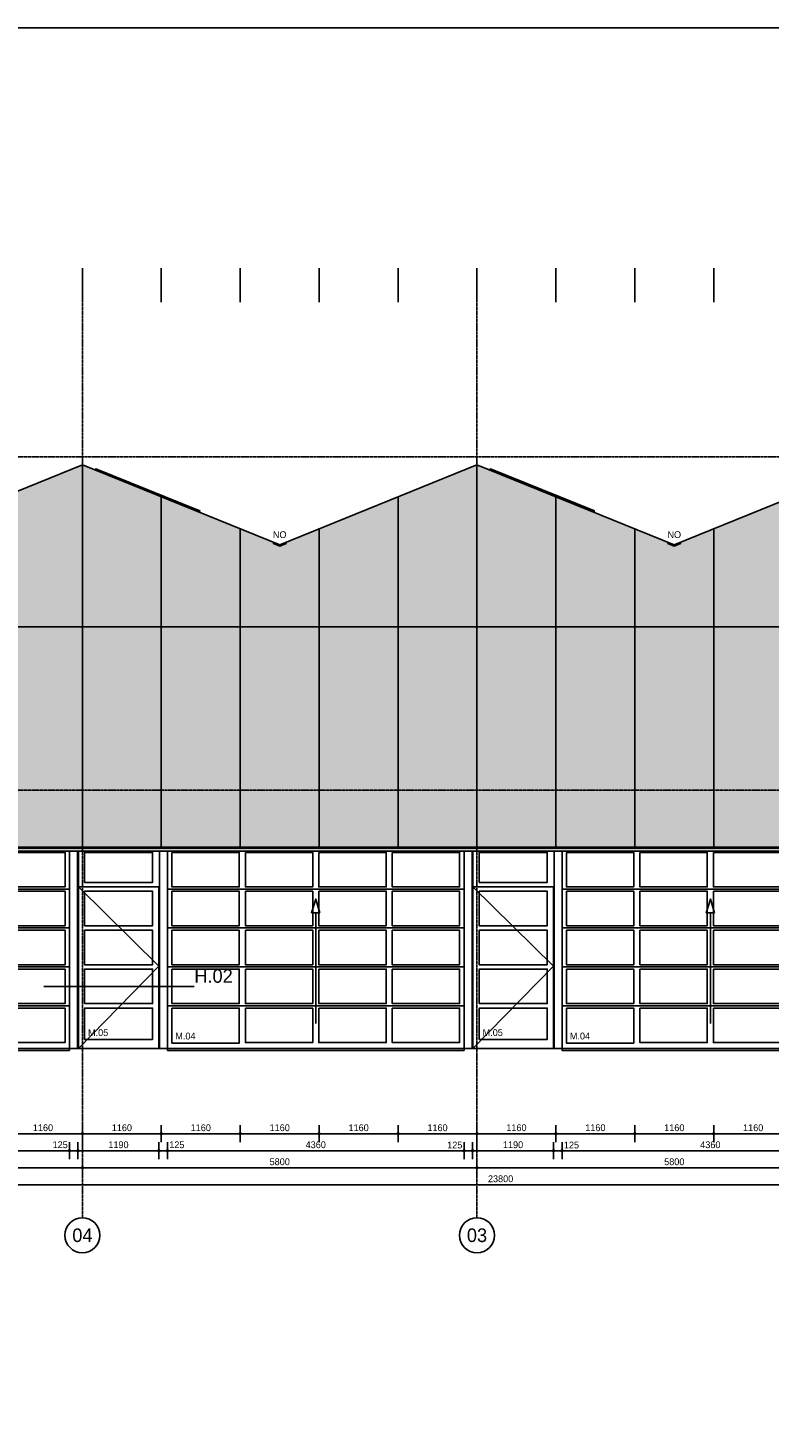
# Model space of a CAD drawing. Header units: millimetres. Extents: x -297000 to 504135, y -166520 to 252050.
# Tile 258 of 416: x 76775 to 87667, y -63225 to -42650. Entities that reach past the tile are written whole.
import ezdxf
from ezdxf.enums import TextEntityAlignment as Align
from ezdxf.xclip import XClip

# ---------------------------------------------------------------- set-up
doc = ezdxf.new("R2010")
doc.units = ezdxf.units.MM
doc.header["$MEASUREMENT"] = 0
doc.header["$XCLIPFRAME"] = 0
doc.linetypes.add('ACAD_ISO10W100', pattern=[18, 12, -3, 0, -3])
doc.linetypes.add('CENTER', pattern=[50.8, 31.75, -6.35, 6.35, -6.35])
doc.layers.get('Defpoints').update_dxf_attribs({"color": 6})
doc.layers.add('000_FRAME_N', color=30, linetype='Continuous', plot=False)
for name, color, linetype in [('010_D0050_D', 1, 'Continuous'), ('010_T0100_T', 4, 'Continuous'), ('040_AXPRI_B', 9, 'CENTER'), ('068_HATCH_H', 8, 'Continuous'), ('080_SYMB_DETAIL', 4, 'Continuous'), ('210_WALEX_E', 2, 'Continuous'), ('310_WINDO_E', 1, 'Continuous'), ('320_DOORS_E', 8, 'Continuous'), ('410_WAFEX_G', 1, 'Continuous'), ('470_ROOF_G', 4, 'Continuous')]:
    doc.layers.add(name, color=color, linetype=linetype)
doc.styles.add('VMX 1 SMALL 100', font='unvr55w.TTF', dxfattribs={"height": 100})
doc.styles.add('VMX 2 MEDIUM 0', font='unvr55w.TTF', dxfattribs={"height": 2})
doc.styles.add('VMX 2 MEDIUM 100', font='unvr55w.TTF', dxfattribs={"height": 200})
doc.styles.add('VMX 2 MEDIUM 50', font='unvr55w.TTF', dxfattribs={"height": 100})
doc.styles.add('VMX 3 BIG 1', font='unvr55w.TTF', dxfattribs={"height": 4})
doc.styles.add('VMX 3 BIG 200', font='unvr55w.TTF', dxfattribs={"height": 800})
doc.dimstyles.new('VMX 50', dxfattribs={"dimscale": 50, "dimtxt": 1, "dimasz": 1, "dimexe": 2, "dimexo": 2, "dimgap": 0.7, "dimtad": 1, "dimdec": 0, "dimdsep": 46, "dimtxsty": 'VMX 2 MEDIUM 50', "dimblk1": 'VMX-DIM-ARROW', "dimblk2": 'VMX-DIM-ARROW', "dimsah": 1, "dimcen": 1, "dimdle": 2, "dimse1": 1, "dimse2": 1, "dimclrd": 256, "dimclre": 256, "dimclrt": 256, "dimadec": 0, "dimazin": 0, "dimtm": 1e-09, "dimtfac": 1, "dimtdec": 0, "dimtmove": 2, "dimatfit": 2, "dimldrblk": 'VMX-DIM-ARROW', "dimfxl": 0, "dimtolj": 2, "dimlwd": -1, "dimarcsym": 0})

# ---------------------------------------------------------------- blocks, each defined once
blk = doc.blocks.new('VMX-DIM-ARROW')
h = blk.add_hatch(color=256)
edge = h.paths.add_edge_path()
edge.add_arc((0, 0), 0.5, 0, 360)
for p, q in [((-2.5, 0), (2.5, 0)), ((0, 2.5), (0, -2.5))]:
    blk.add_line(p, q)
blk = doc.blocks.new('*D636')
at = {"layer": '010_D0050_D'}
blk.add_line((88935, -59150), (84675, -59150), dxfattribs=at)
at = {"layer": 'Defpoints', "color": 0}
for p in [(84625, -56662), (88985, -56662), (84625, -59150)]:
    blk.add_point(p, dxfattribs=at)
at = {"layer": '010_D0050_D', "xscale": 50, "yscale": 50, "zscale": 50, "rotation": 180}
blk.add_blockref('VMX-DIM-ARROW', (84625, -59150), dxfattribs=at)
at = {"layer": '010_D0050_D', "xscale": 50, "yscale": 50, "zscale": 50}
blk.add_blockref('VMX-DIM-ARROW', (88985, -59150), dxfattribs=at)
at = {"layer": '010_D0050_D', "insert": (86805, -59063), "char_height": 100, "attachment_point": 5, "style": 'VMX 2 MEDIUM 50'}
blk.add_mtext('\\A2;4360', dxfattribs=at)
blk = doc.blocks.new('*D637')
at = {"layer": '010_D0050_D'}
for p, q in [((84450, -59150), (84400, -59150)), ((84625, -59150), (84500, -59150)), ((84675, -59150), (84725, -59150))]:
    blk.add_line(p, q, dxfattribs=at)
at = {"layer": 'Defpoints', "color": 0}
for p in [(84500, -56700), (84625, -56662), (84500, -59150)]:
    blk.add_point(p, dxfattribs=at)
at = {"layer": '010_D0050_D', "xscale": 50, "yscale": 50, "zscale": 50}
blk.add_blockref('VMX-DIM-ARROW', (84500, -59150), dxfattribs=at)
at = {"layer": '010_D0050_D', "xscale": 50, "yscale": 50, "zscale": 50, "rotation": 180}
blk.add_blockref('VMX-DIM-ARROW', (84625, -59150), dxfattribs=at)
at = {"layer": '010_D0050_D', "insert": (84763, -59067), "char_height": 100, "attachment_point": 5, "style": 'VMX 2 MEDIUM 50'}
blk.add_mtext('\\A2;125', dxfattribs=at)
blk = doc.blocks.new('*D638')
at = {"layer": '010_D0050_D'}
for p, q in [((83135, -59150), (83085, -59150)), ((83310, -59150), (83185, -59150)), ((83360, -59150), (83410, -59150))]:
    blk.add_line(p, q, dxfattribs=at)
at = {"layer": 'Defpoints', "color": 0}
for p in [(83185, -56662), (83310, -56700), (83185, -59150)]:
    blk.add_point(p, dxfattribs=at)
at = {"layer": '010_D0050_D', "xscale": 50, "yscale": 50, "zscale": 50}
blk.add_blockref('VMX-DIM-ARROW', (83185, -59150), dxfattribs=at)
at = {"layer": '010_D0050_D', "xscale": 50, "yscale": 50, "zscale": 50, "rotation": 180}
blk.add_blockref('VMX-DIM-ARROW', (83310, -59150), dxfattribs=at)
at = {"layer": '010_D0050_D', "insert": (83048, -59067), "char_height": 100, "attachment_point": 5, "style": 'VMX 2 MEDIUM 50'}
blk.add_mtext('\\A2;125', dxfattribs=at)
blk = doc.blocks.new('*D639')
at = {"layer": '010_D0050_D'}
blk.add_line((83135, -59150), (78875, -59150), dxfattribs=at)
at = {"layer": 'Defpoints', "color": 0}
for p in [(78825, -56700), (83185, -56662), (78825, -59150)]:
    blk.add_point(p, dxfattribs=at)
at = {"layer": '010_D0050_D', "xscale": 50, "yscale": 50, "zscale": 50, "rotation": 180}
blk.add_blockref('VMX-DIM-ARROW', (78825, -59150), dxfattribs=at)
at = {"layer": '010_D0050_D', "xscale": 50, "yscale": 50, "zscale": 50}
blk.add_blockref('VMX-DIM-ARROW', (83185, -59150), dxfattribs=at)
at = {"layer": '010_D0050_D', "insert": (81005, -59063), "char_height": 100, "attachment_point": 5, "style": 'VMX 2 MEDIUM 50'}
blk.add_mtext('\\A2;4360', dxfattribs=at)
blk = doc.blocks.new('*D640')
at = {"layer": '010_D0050_D'}
for p, q in [((78650, -59150), (78600, -59150)), ((78825, -59150), (78700, -59150)), ((78875, -59150), (78925, -59150))]:
    blk.add_line(p, q, dxfattribs=at)
at = {"layer": 'Defpoints', "color": 0}
for p in [(78700, -56700), (78825, -56700), (78700, -59150)]:
    blk.add_point(p, dxfattribs=at)
at = {"layer": '010_D0050_D', "xscale": 50, "yscale": 50, "zscale": 50}
blk.add_blockref('VMX-DIM-ARROW', (78700, -59150), dxfattribs=at)
at = {"layer": '010_D0050_D', "xscale": 50, "yscale": 50, "zscale": 50, "rotation": 180}
blk.add_blockref('VMX-DIM-ARROW', (78825, -59150), dxfattribs=at)
at = {"layer": '010_D0050_D', "insert": (78963, -59063), "char_height": 100, "attachment_point": 5, "style": 'VMX 2 MEDIUM 50'}
blk.add_mtext('\\A2;125', dxfattribs=at)
blk = doc.blocks.new('*D641')
at = {"layer": '010_D0050_D'}
blk.add_line((78650, -59150), (77560, -59150), dxfattribs=at)
at = {"layer": 'Defpoints', "color": 0}
for p in [(77510, -56700), (78700, -56700), (77510, -59150)]:
    blk.add_point(p, dxfattribs=at)
at = {"layer": '010_D0050_D', "xscale": 50, "yscale": 50, "zscale": 50, "rotation": 180}
blk.add_blockref('VMX-DIM-ARROW', (77510, -59150), dxfattribs=at)
at = {"layer": '010_D0050_D', "xscale": 50, "yscale": 50, "zscale": 50}
blk.add_blockref('VMX-DIM-ARROW', (78700, -59150), dxfattribs=at)
at = {"layer": '010_D0050_D', "insert": (78105, -59063), "char_height": 100, "attachment_point": 5, "style": 'VMX 2 MEDIUM 50'}
blk.add_mtext('\\A2;1190', dxfattribs=at)
blk = doc.blocks.new('*D642')
at = {"layer": '010_D0050_D'}
for p, q in [((77335, -59150), (77285, -59150)), ((77510, -59150), (77385, -59150)), ((77560, -59150), (77610, -59150))]:
    blk.add_line(p, q, dxfattribs=at)
at = {"layer": 'Defpoints', "color": 0}
for p in [(77385, -56662), (77510, -56700), (77385, -59150)]:
    blk.add_point(p, dxfattribs=at)
at = {"layer": '010_D0050_D', "xscale": 50, "yscale": 50, "zscale": 50}
blk.add_blockref('VMX-DIM-ARROW', (77385, -59150), dxfattribs=at)
at = {"layer": '010_D0050_D', "xscale": 50, "yscale": 50, "zscale": 50, "rotation": 180}
blk.add_blockref('VMX-DIM-ARROW', (77510, -59150), dxfattribs=at)
at = {"layer": '010_D0050_D', "insert": (77248, -59063), "char_height": 100, "attachment_point": 5, "style": 'VMX 2 MEDIUM 50'}
blk.add_mtext('\\A2;125', dxfattribs=at)
blk = doc.blocks.new('*D643')
at = {"layer": '010_D0050_D'}
blk.add_line((77335, -59150), (73075, -59150), dxfattribs=at)
at = {"layer": 'Defpoints', "color": 0}
for p in [(73025, -56662), (77385, -56662), (73025, -59150)]:
    blk.add_point(p, dxfattribs=at)
at = {"layer": '010_D0050_D', "xscale": 50, "yscale": 50, "zscale": 50, "rotation": 180}
blk.add_blockref('VMX-DIM-ARROW', (73025, -59150), dxfattribs=at)
at = {"layer": '010_D0050_D', "xscale": 50, "yscale": 50, "zscale": 50}
blk.add_blockref('VMX-DIM-ARROW', (77385, -59150), dxfattribs=at)
at = {"layer": '010_D0050_D', "insert": (75205, -59063), "char_height": 100, "attachment_point": 5, "style": 'VMX 2 MEDIUM 50'}
blk.add_mtext('\\A2;4360', dxfattribs=at)
blk = doc.blocks.new('*D648')
at = {"layer": '010_D0050_D'}
blk.add_line((84450, -59150), (83360, -59150), dxfattribs=at)
at = {"layer": 'Defpoints', "color": 0}
for p in [(83310, -56700), (84500, -56700), (83310, -59150)]:
    blk.add_point(p, dxfattribs=at)
at = {"layer": '010_D0050_D', "xscale": 50, "yscale": 50, "zscale": 50, "rotation": 180}
blk.add_blockref('VMX-DIM-ARROW', (83310, -59150), dxfattribs=at)
at = {"layer": '010_D0050_D', "xscale": 50, "yscale": 50, "zscale": 50}
blk.add_blockref('VMX-DIM-ARROW', (84500, -59150), dxfattribs=at)
at = {"layer": '010_D0050_D', "insert": (83905, -59063), "char_height": 100, "attachment_point": 5, "style": 'VMX 2 MEDIUM 50'}
blk.add_mtext('\\A2;1190', dxfattribs=at)
blk = doc.blocks.new('*D655')
at = {"layer": '010_D0050_D'}
blk.add_line((87965, -58900), (86905, -58900), dxfattribs=at)
at = {"layer": 'Defpoints', "color": 0}
for p in [(86855, -56950), (88015, -56950), (86855, -58900)]:
    blk.add_point(p, dxfattribs=at)
at = {"layer": '010_D0050_D', "xscale": 50, "yscale": 50, "zscale": 50, "rotation": 180}
blk.add_blockref('VMX-DIM-ARROW', (86855, -58900), dxfattribs=at)
at = {"layer": '010_D0050_D', "xscale": 50, "yscale": 50, "zscale": 50}
blk.add_blockref('VMX-DIM-ARROW', (88015, -58900), dxfattribs=at)
at = {"layer": '010_D0050_D', "insert": (87435, -58813), "char_height": 100, "attachment_point": 5, "style": 'VMX 2 MEDIUM 50'}
blk.add_mtext('\\A2;1160', dxfattribs=at)
blk = doc.blocks.new('*D656')
at = {"layer": '010_D0050_D'}
blk.add_line((86805, -58900), (85745, -58900), dxfattribs=at)
at = {"layer": 'Defpoints', "color": 0}
for p in [(85695, -56950), (86855, -56950), (85695, -58900)]:
    blk.add_point(p, dxfattribs=at)
at = {"layer": '010_D0050_D', "xscale": 50, "yscale": 50, "zscale": 50, "rotation": 180}
blk.add_blockref('VMX-DIM-ARROW', (85695, -58900), dxfattribs=at)
at = {"layer": '010_D0050_D', "xscale": 50, "yscale": 50, "zscale": 50}
blk.add_blockref('VMX-DIM-ARROW', (86855, -58900), dxfattribs=at)
at = {"layer": '010_D0050_D', "insert": (86275, -58813), "char_height": 100, "attachment_point": 5, "style": 'VMX 2 MEDIUM 50'}
blk.add_mtext('\\A2;1160', dxfattribs=at)
blk = doc.blocks.new('*D657')
at = {"layer": '010_D0050_D'}
blk.add_line((85645, -58900), (84585, -58900), dxfattribs=at)
at = {"layer": 'Defpoints', "color": 0}
for p in [(84535, -56950), (85695, -56950), (84535, -58900)]:
    blk.add_point(p, dxfattribs=at)
at = {"layer": '010_D0050_D', "xscale": 50, "yscale": 50, "zscale": 50, "rotation": 180}
blk.add_blockref('VMX-DIM-ARROW', (84535, -58900), dxfattribs=at)
at = {"layer": '010_D0050_D', "xscale": 50, "yscale": 50, "zscale": 50}
blk.add_blockref('VMX-DIM-ARROW', (85695, -58900), dxfattribs=at)
at = {"layer": '010_D0050_D', "insert": (85115, -58813), "char_height": 100, "attachment_point": 5, "style": 'VMX 2 MEDIUM 50'}
blk.add_mtext('\\A2;1160', dxfattribs=at)
blk = doc.blocks.new('*D658')
at = {"layer": '010_D0050_D'}
blk.add_line((84485, -58900), (83425, -58900), dxfattribs=at)
at = {"layer": 'Defpoints', "color": 0}
for p in [(83375, -56950), (84535, -56950), (83375, -58900)]:
    blk.add_point(p, dxfattribs=at)
at = {"layer": '010_D0050_D', "xscale": 50, "yscale": 50, "zscale": 50, "rotation": 180}
blk.add_blockref('VMX-DIM-ARROW', (83375, -58900), dxfattribs=at)
at = {"layer": '010_D0050_D', "xscale": 50, "yscale": 50, "zscale": 50}
blk.add_blockref('VMX-DIM-ARROW', (84535, -58900), dxfattribs=at)
at = {"layer": '010_D0050_D', "insert": (83955, -58813), "char_height": 100, "attachment_point": 5, "style": 'VMX 2 MEDIUM 50'}
blk.add_mtext('\\A2;1160', dxfattribs=at)
blk = doc.blocks.new('*D659')
at = {"layer": '010_D0050_D'}
blk.add_line((83325, -58900), (82265, -58900), dxfattribs=at)
at = {"layer": 'Defpoints', "color": 0}
for p in [(82215, -56950), (83375, -56950), (82215, -58900)]:
    blk.add_point(p, dxfattribs=at)
at = {"layer": '010_D0050_D', "xscale": 50, "yscale": 50, "zscale": 50, "rotation": 180}
blk.add_blockref('VMX-DIM-ARROW', (82215, -58900), dxfattribs=at)
at = {"layer": '010_D0050_D', "xscale": 50, "yscale": 50, "zscale": 50}
blk.add_blockref('VMX-DIM-ARROW', (83375, -58900), dxfattribs=at)
at = {"layer": '010_D0050_D', "insert": (82795, -58813), "char_height": 100, "attachment_point": 5, "style": 'VMX 2 MEDIUM 50'}
blk.add_mtext('\\A2;1160', dxfattribs=at)
blk = doc.blocks.new('*D660')
at = {"layer": '010_D0050_D'}
blk.add_line((82165, -58900), (81105, -58900), dxfattribs=at)
at = {"layer": 'Defpoints', "color": 0}
for p in [(81055, -56950), (82215, -56950), (81055, -58900)]:
    blk.add_point(p, dxfattribs=at)
at = {"layer": '010_D0050_D', "xscale": 50, "yscale": 50, "zscale": 50, "rotation": 180}
blk.add_blockref('VMX-DIM-ARROW', (81055, -58900), dxfattribs=at)
at = {"layer": '010_D0050_D', "xscale": 50, "yscale": 50, "zscale": 50}
blk.add_blockref('VMX-DIM-ARROW', (82215, -58900), dxfattribs=at)
at = {"layer": '010_D0050_D', "insert": (81635, -58813), "char_height": 100, "attachment_point": 5, "style": 'VMX 2 MEDIUM 50'}
blk.add_mtext('\\A2;1160', dxfattribs=at)
blk = doc.blocks.new('*D661')
at = {"layer": '010_D0050_D'}
blk.add_line((81005, -58900), (79945, -58900), dxfattribs=at)
at = {"layer": 'Defpoints', "color": 0}
for p in [(79895, -56950), (81055, -56950), (79895, -58900)]:
    blk.add_point(p, dxfattribs=at)
at = {"layer": '010_D0050_D', "xscale": 50, "yscale": 50, "zscale": 50, "rotation": 180}
blk.add_blockref('VMX-DIM-ARROW', (79895, -58900), dxfattribs=at)
at = {"layer": '010_D0050_D', "xscale": 50, "yscale": 50, "zscale": 50}
blk.add_blockref('VMX-DIM-ARROW', (81055, -58900), dxfattribs=at)
at = {"layer": '010_D0050_D', "insert": (80475, -58813), "char_height": 100, "attachment_point": 5, "style": 'VMX 2 MEDIUM 50'}
blk.add_mtext('\\A2;1160', dxfattribs=at)
blk = doc.blocks.new('*D662')
at = {"layer": '010_D0050_D'}
blk.add_line((79845, -58900), (78785, -58900), dxfattribs=at)
at = {"layer": 'Defpoints', "color": 0}
for p in [(78735, -56950), (79895, -56950), (78735, -58900)]:
    blk.add_point(p, dxfattribs=at)
at = {"layer": '010_D0050_D', "xscale": 50, "yscale": 50, "zscale": 50, "rotation": 180}
blk.add_blockref('VMX-DIM-ARROW', (78735, -58900), dxfattribs=at)
at = {"layer": '010_D0050_D', "xscale": 50, "yscale": 50, "zscale": 50}
blk.add_blockref('VMX-DIM-ARROW', (79895, -58900), dxfattribs=at)
at = {"layer": '010_D0050_D', "insert": (79315, -58813), "char_height": 100, "attachment_point": 5, "style": 'VMX 2 MEDIUM 50'}
blk.add_mtext('\\A2;1160', dxfattribs=at)
blk = doc.blocks.new('*D663')
at = {"layer": '010_D0050_D'}
blk.add_line((78685, -58900), (77625, -58900), dxfattribs=at)
at = {"layer": 'Defpoints', "color": 0}
for p in [(77575, -56950), (78735, -56950), (77575, -58900)]:
    blk.add_point(p, dxfattribs=at)
at = {"layer": '010_D0050_D', "xscale": 50, "yscale": 50, "zscale": 50, "rotation": 180}
blk.add_blockref('VMX-DIM-ARROW', (77575, -58900), dxfattribs=at)
at = {"layer": '010_D0050_D', "xscale": 50, "yscale": 50, "zscale": 50}
blk.add_blockref('VMX-DIM-ARROW', (78735, -58900), dxfattribs=at)
at = {"layer": '010_D0050_D', "insert": (78155, -58813), "char_height": 100, "attachment_point": 5, "style": 'VMX 2 MEDIUM 50'}
blk.add_mtext('\\A2;1160', dxfattribs=at)
blk = doc.blocks.new('*D664')
at = {"layer": '010_D0050_D'}
blk.add_line((77525, -58900), (76465, -58900), dxfattribs=at)
at = {"layer": 'Defpoints', "color": 0}
for p in [(76415, -56950), (77575, -56950), (76415, -58900)]:
    blk.add_point(p, dxfattribs=at)
at = {"layer": '010_D0050_D', "xscale": 50, "yscale": 50, "zscale": 50, "rotation": 180}
blk.add_blockref('VMX-DIM-ARROW', (76415, -58900), dxfattribs=at)
at = {"layer": '010_D0050_D', "xscale": 50, "yscale": 50, "zscale": 50}
blk.add_blockref('VMX-DIM-ARROW', (77575, -58900), dxfattribs=at)
at = {"layer": '010_D0050_D', "insert": (76995, -58813), "char_height": 100, "attachment_point": 5, "style": 'VMX 2 MEDIUM 50'}
blk.add_mtext('\\A2;1160', dxfattribs=at)
blk = doc.blocks.new('VMX GRID')
at = {"linetype": 'Continuous'}
blk.add_circle((0, 0), 4.5, dxfattribs=at)
at = {"style": 'VMX 2 MEDIUM 0'}
blk.add_attdef('00', text='', height=2, dxfattribs=at).set_placement((0, 0), align=Align.MIDDLE_CENTER)
blk = doc.blocks.new('GRID02sp')
at = {"layer": '040_AXPRI_B', "linetype": 'ACAD_ISO10W100'}
for p, q in [((5800, -2484), (5800, 11471)), ((11600, -2484), (11600, 11471))]:
    blk.add_line(p, q, dxfattribs=at)
for points in [[(-4000, 8700), (27200, 8700)], [(-4000, 3800), (27200, 3800)]]:
    blk.add_lwpolyline(points, dxfattribs=at)
at = {"layer": 'Defpoints'}
blk.add_lwpolyline([(-4000, 0), (27200, 0)], dxfattribs=at)
at = {"layer": '040_AXPRI_B', "ltscale": 2}
ref = blk.add_blockref('VMX GRID', (5800, -2742), dxfattribs=dict(at, xscale=57.34400000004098, yscale=57.34399999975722, zscale=57.34400000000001))
ref.add_attrib('00', '04', dxfattribs={"layer": '0', "height": 200, "style": 'VMX 3 BIG 1'}).set_placement((5800, -2742), align=Align.MIDDLE_CENTER)
ref = blk.add_blockref('VMX GRID', (11600, -2742), dxfattribs=dict(at, xscale=57.34400000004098, yscale=57.34399999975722, zscale=57.34400000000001))
ref.add_attrib('00', '03', dxfattribs={"layer": '0', "height": 200, "style": 'VMX 3 BIG 1'}).set_placement((11600, -2742), align=Align.MIDDLE_CENTER)
blk = doc.blocks.new('SECTIONAALDEUR_aanzicht breed')
at = {"layer": '320_DOORS_E'}
blk.add_line((4550, 0), (190, 0), dxfattribs=at)
at = {"layer": '320_DOORS_E', "color": 1}
for points in [[(130, 2950), (190, 2950), (190, 0), (130, 0)], [(4550, 0), (4665, 0), (4665, 2950), (4550, 2950), (4550, 0)], [(5930, 2950), (5870, 2950), (5870, 0), (5925, 0)], [(2309, 1998), (2370, 2198), (2431, 1998), (2309, 1998)], [(2370, 370), (2370, 1998)]]:
    blk.add_lwpolyline(points, dxfattribs=at)
at = {"layer": '320_DOORS_E'}
for points in [[(5930, 2950), (130, 2950)], [(5768, 2443), (5768, 2885), (4768, 2885), (4768, 2443), (5768, 2443)], [(5860, 0), (5860, 2950)], [(190, 2345), (4550, 2345)], [(5860, 2378), (4675, 2378), (4675, 0), (5860, 0)], [(5860, 2378), (4675, 1213), (5860, 0)], [(5768, 1806), (5768, 2313), (4768, 2313), (4768, 1806), (5768, 1806)], [(190, 1774), (4550, 1774)], [(5768, 1234), (5768, 1741), (4768, 1741), (4768, 1234), (5768, 1234)], [(190, 1202), (4550, 1202)], [(5768, 662), (5768, 1169), (4768, 1169), (4768, 662), (5768, 662)], [(190, 630), (4550, 630)], [(5768, 135), (5768, 597), (4768, 597), (4768, 135), (5768, 135)], [(190, 0), (190, -27), (4550, -27), (4550, 0)]]:
    blk.add_lwpolyline(points, dxfattribs=at)
for points in [[(1245, 2885), (255, 2885), (255, 2378), (1245, 2378)], [(2325, 2885), (1335, 2885), (1335, 2378), (2325, 2378)], [(3405, 2885), (2415, 2885), (2415, 2378), (3405, 2378)], [(4485, 2885), (3495, 2885), (3495, 2378), (4485, 2378)], [(1245, 2313), (255, 2313), (255, 1806), (1245, 1806)], [(2325, 2313), (1335, 2313), (1335, 1806), (2325, 1806)], [(3405, 2313), (2415, 2313), (2415, 1806), (3405, 1806)], [(4485, 2313), (3495, 2313), (3495, 1806), (4485, 1806)], [(1245, 1741), (255, 1741), (255, 1234), (1245, 1234)], [(2325, 1741), (1335, 1741), (1335, 1234), (2325, 1234)], [(3405, 1741), (2415, 1741), (2415, 1234), (3405, 1234)], [(4485, 1741), (3495, 1741), (3495, 1234), (4485, 1234)], [(1245, 1169), (255, 1169), (255, 662), (1245, 662)], [(2325, 1169), (1335, 1169), (1335, 662), (2325, 662)], [(3405, 1169), (2415, 1169), (2415, 662), (3405, 662)], [(4485, 1169), (3495, 1169), (3495, 662), (4485, 662)], [(1245, 597), (255, 597), (255, 90), (1245, 90)], [(2325, 597), (1335, 597), (1335, 90), (2325, 90)], [(3405, 597), (2415, 597), (2415, 90), (3405, 90)], [(4485, 597), (3495, 597), (3495, 83), (4485, 83)]]:
    blk.add_lwpolyline(points, close=True, dxfattribs=at)
blk = doc.blocks.new('SECTIONAALDEUR_aanzicht smal')
at = {"layer": '320_DOORS_E'}
blk.add_line((4550, 0), (190, 0), dxfattribs=at)
at = {"layer": '320_DOORS_E', "color": 1}
for points in [[(130, 2950), (190, 2950), (190, 0), (130, 0)], [(4550, 0), (4665, 0), (4665, 2950), (4550, 2950), (4550, 0)], [(5860, 2950), (5800, 2950), (5800, 0), (5855, 0)], [(2309, 1998), (2370, 2198), (2431, 1998), (2309, 1998)], [(2370, 370), (2370, 1998)]]:
    blk.add_lwpolyline(points, dxfattribs=at)
at = {"layer": '320_DOORS_E'}
for points in [[(5860, 2950), (130, 2950)], [(5698, 2443), (5698, 2885), (4768, 2885), (4768, 2443), (5698, 2443)], [(5790, 0), (5790, 2950)], [(190, 2345), (4550, 2345)], [(5790, 2378), (4675, 2378), (4675, 0), (5790, 0)], [(5790, 2378), (4675, 1213), (5790, 0)], [(5698, 1806), (5698, 2313), (4768, 2313), (4768, 1806), (5698, 1806)], [(190, 1774), (4550, 1774)], [(5698, 1234), (5698, 1741), (4768, 1741), (4768, 1234), (5698, 1234)], [(190, 1202), (4550, 1202)], [(5698, 662), (5698, 1169), (4768, 1169), (4768, 662), (5698, 662)], [(190, 630), (4550, 630)], [(5698, 135), (5698, 597), (4768, 597), (4768, 135), (5698, 135)], [(190, 0), (190, -27), (4550, -27), (4550, 0)]]:
    blk.add_lwpolyline(points, dxfattribs=at)
for points in [[(1245, 2885), (255, 2885), (255, 2378), (1245, 2378)], [(2325, 2885), (1335, 2885), (1335, 2378), (2325, 2378)], [(3405, 2885), (2415, 2885), (2415, 2378), (3405, 2378)], [(4485, 2885), (3495, 2885), (3495, 2378), (4485, 2378)], [(1245, 2313), (255, 2313), (255, 1806), (1245, 1806)], [(2325, 2313), (1335, 2313), (1335, 1806), (2325, 1806)], [(3405, 2313), (2415, 2313), (2415, 1806), (3405, 1806)], [(4485, 2313), (3495, 2313), (3495, 1806), (4485, 1806)], [(1245, 1741), (255, 1741), (255, 1234), (1245, 1234)], [(2325, 1741), (1335, 1741), (1335, 1234), (2325, 1234)], [(3405, 1741), (2415, 1741), (2415, 1234), (3405, 1234)], [(4485, 1741), (3495, 1741), (3495, 1234), (4485, 1234)], [(1245, 1169), (255, 1169), (255, 662), (1245, 662)], [(2325, 1169), (1335, 1169), (1335, 662), (2325, 662)], [(3405, 1169), (2415, 1169), (2415, 662), (3405, 662)], [(4485, 1169), (3495, 1169), (3495, 662), (4485, 662)], [(1245, 597), (255, 597), (255, 90), (1245, 90)], [(2325, 597), (1335, 597), (1335, 90), (2325, 90)], [(3405, 597), (2415, 597), (2415, 90), (3405, 90)], [(4485, 597), (3495, 597), (3495, 83), (4485, 83)]]:
    blk.add_lwpolyline(points, close=True, dxfattribs=at)
blk = doc.blocks.new('1006_X-02.03')
at = {"layer": '068_HATCH_H'}
h = blk.add_hatch(color=253, dxfattribs=at)
h.paths.add_polyline_path([(-23500, 2960), (-23500, 8700), (-23494, 8700), (-20300, 7403), (-17400, 8581), (-14500, 7403), (-11600, 8581), (-8700, 7403), (-5800, 8581), (-2900, 7403), (294, 8700), (300, 8700), (300, 2960)])
h.paths.add_polyline_path([(-4640, 6200), (-4640, 3800), (-1160, 3800), (-1160, 6200)], flags=16)
h.paths.add_polyline_path([(-23500, 2947), (-23500, 2900), (300, 2900), (300, 2947)])
at = {"color": 5}
blk.add_lwpolyline([(4000, 0), (-27200, 0)], dxfattribs=at)
at = {"layer": '210_WALEX_E', "color": 3}
for points in [[(-23500, 2960), (-23500, 8700), (-23494, 8700), (-20300, 7403), (-17400, 8581), (-14500, 7403), (-11600, 8581), (-8700, 7403), (-5800, 8581), (-2900, 7403), (294, 8700), (300, 8700), (300, 2960), (-23500, 2960)], [(-23500, 2947), (-23500, 2900), (300, 2900), (300, 2947), (-23500, 2947)]]:
    blk.add_lwpolyline(points, dxfattribs=at)
at = {"layer": '310_WINDO_E', "color": 8}
for points in [[(-17209, 8503), (-17201, 8522), (-15674, 7902), (-15682, 7883)], [(-11409, 8503), (-11401, 8522), (-9874, 7902), (-9882, 7883)]]:
    blk.add_lwpolyline(points, dxfattribs=at)
at = {"layer": '410_WAFEX_G', "color": 8}
for points in [[(-17400, 8581), (-17400, 2960)], [(-11600, 8581), (-11600, 2960)], [(-16240, 8109), (-16240, 2960)], [(-12760, 8109), (-12760, 2960)], [(-10440, 8109), (-10440, 2960)], [(-15080, 7638), (-15080, 2960)], [(-13920, 7638), (-13920, 2960)], [(-9280, 7638), (-9280, 2960)], [(-8120, 7638), (-8120, 2960)], [(-23500, 6200), (300, 6200)]]:
    blk.add_lwpolyline(points, dxfattribs=at)
at = {"layer": '470_ROOF_G', "color": 2}
for points in [[(-14593, 7440), (-14500, 7403), (-14407, 7440)], [(-14593, 7440), (-14593, 7424), (-14500, 7386), (-14407, 7424), (-14407, 7440)], [(-8793, 7440), (-8700, 7403), (-8607, 7440)], [(-8793, 7440), (-8793, 7424), (-8700, 7386), (-8607, 7424), (-8607, 7440)], [(-14500, 7403), (-14500, 7386)], [(-8700, 7403), (-8700, 7386)]]:
    blk.add_lwpolyline(points, dxfattribs=at)
at = {"layer": 'Defpoints'}
for points in [[(-17400, 11471), (-17400, 10971)], [(-16240, 11471), (-16240, 10971)], [(-15080, 11471), (-15080, 10971)], [(-13920, 11471), (-13920, 10971)], [(-12760, 11471), (-12760, 10971)], [(-11600, 11471), (-11600, 10971)], [(-10440, 11471), (-10440, 10971)], [(-9280, 11471), (-9280, 10971)], [(-8120, 11471), (-8120, 10971)]]:
    blk.add_lwpolyline(points, dxfattribs=at)
blk.add_blockref('GRID02sp', (-23200, 0))
ref = blk.add_blockref('SECTIONAALDEUR_aanzicht smal', (-17400, 0), dxfattribs=dict(xscale=-1))
XClip(ref).set_block_clipping_path([(69.999890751, -281.2248052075), (6535.5073253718, 2900.0002375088)])
ref = blk.add_blockref('SECTIONAALDEUR_aanzicht breed', (-11600, 0), dxfattribs=dict(xscale=-1))
XClip(ref).set_block_clipping_path([(0.0000000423, -300.3066101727), (6586.9356439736, 2900.0002375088)])
ref = blk.add_blockref('SECTIONAALDEUR_aanzicht breed', (-5800, 0), dxfattribs=dict(xscale=-1))
XClip(ref).set_block_clipping_path([(0.0000000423, -300.3066101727), (6586.9356439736, 2900.0002375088)])
blk = doc.blocks.new('*D816')
at = {"layer": '010_D0050_D'}
blk.add_line((71825, -59400), (77525, -59400), dxfattribs=at)
at = {"layer": 'Defpoints', "color": 0}
for p in [(71775, -56400), (77575, -56400), (77575, -59400)]:
    blk.add_point(p, dxfattribs=at)
at = {"layer": '010_D0050_D', "xscale": 50, "yscale": 50, "zscale": 50, "rotation": 180}
blk.add_blockref('VMX-DIM-ARROW', (71775, -59400), dxfattribs=at)
at = {"layer": '010_D0050_D', "xscale": 50, "yscale": 50, "zscale": 50}
blk.add_blockref('VMX-DIM-ARROW', (77575, -59400), dxfattribs=at)
at = {"layer": '010_D0050_D', "insert": (74675, -59313), "char_height": 100, "attachment_point": 5, "style": 'VMX 2 MEDIUM 50'}
blk.add_mtext('\\A2;5800', dxfattribs=at)
blk = doc.blocks.new('*D818')
at = {"layer": '010_D0050_D'}
blk.add_line((77625, -59400), (83325, -59400), dxfattribs=at)
at = {"layer": 'Defpoints', "color": 0}
for p in [(83375, -59400), (77575, -59652), (83375, -59945)]:
    blk.add_point(p, dxfattribs=at)
at = {"layer": '010_D0050_D', "xscale": 50, "yscale": 50, "zscale": 50, "rotation": 180}
blk.add_blockref('VMX-DIM-ARROW', (77575, -59400), dxfattribs=at)
at = {"layer": '010_D0050_D', "xscale": 50, "yscale": 50, "zscale": 50}
blk.add_blockref('VMX-DIM-ARROW', (83375, -59400), dxfattribs=at)
at = {"layer": '010_D0050_D', "insert": (80475, -59313), "char_height": 100, "attachment_point": 5, "style": 'VMX 2 MEDIUM 50'}
blk.add_mtext('\\A2;5800', dxfattribs=at)
blk = doc.blocks.new('*D819')
at = {"layer": '010_D0050_D'}
blk.add_line((83425, -59400), (89125, -59400), dxfattribs=at)
at = {"layer": 'Defpoints', "color": 0}
for p in [(83375, -56400), (89175, -56400), (89175, -59400)]:
    blk.add_point(p, dxfattribs=at)
at = {"layer": '010_D0050_D', "xscale": 50, "yscale": 50, "zscale": 50, "rotation": 180}
blk.add_blockref('VMX-DIM-ARROW', (83375, -59400), dxfattribs=at)
at = {"layer": '010_D0050_D', "xscale": 50, "yscale": 50, "zscale": 50}
blk.add_blockref('VMX-DIM-ARROW', (89175, -59400), dxfattribs=at)
at = {"layer": '010_D0050_D', "insert": (86275, -59313), "char_height": 100, "attachment_point": 5, "style": 'VMX 2 MEDIUM 50'}
blk.add_mtext('\\A2;5800', dxfattribs=at)
blk = doc.blocks.new('*D820')
at = {"layer": '010_D0050_D'}
blk.add_line((77625, -59400), (83325, -59400), dxfattribs=at)
at = {"layer": 'Defpoints', "color": 0}
for p in [(77575, -56400), (83375, -56400), (83375, -59400)]:
    blk.add_point(p, dxfattribs=at)
at = {"layer": '010_D0050_D', "xscale": 50, "yscale": 50, "zscale": 50, "rotation": 180}
blk.add_blockref('VMX-DIM-ARROW', (77575, -59400), dxfattribs=at)
at = {"layer": '010_D0050_D', "xscale": 50, "yscale": 50, "zscale": 50}
blk.add_blockref('VMX-DIM-ARROW', (83375, -59400), dxfattribs=at)
at = {"layer": '010_D0050_D', "insert": (80475, -59313), "char_height": 100, "attachment_point": 5, "style": 'VMX 2 MEDIUM 50'}
blk.add_mtext('\\A2;5800', dxfattribs=at)
blk = doc.blocks.new('*D821')
at = {"layer": '010_D0050_D'}
blk.add_line((71525, -59650), (95225, -59650), dxfattribs=at)
at = {"layer": 'Defpoints', "color": 0}
for p in [(71475, -56400), (95275, -56400), (95275, -59650)]:
    blk.add_point(p, dxfattribs=at)
at = {"layer": '010_D0050_D', "xscale": 50, "yscale": 50, "zscale": 50, "rotation": 180}
blk.add_blockref('VMX-DIM-ARROW', (71475, -59650), dxfattribs=at)
at = {"layer": '010_D0050_D', "xscale": 50, "yscale": 50, "zscale": 50}
blk.add_blockref('VMX-DIM-ARROW', (95275, -59650), dxfattribs=at)
at = {"layer": '010_D0050_D', "insert": (83722, -59563), "char_height": 100, "attachment_point": 5, "style": 'VMX 2 MEDIUM 50'}
blk.add_mtext('\\A2;23800', dxfattribs=at)

msp = doc.modelspace()

# ---------------------------------------------------------------- linework, layer by layer
at = {"layer": '000_FRAME_N'}
msp.add_lwpolyline([(118400, -83500), (59950, -83500), (59950, -42650), (118400, -42650)], close=True, dxfattribs=at)
at = {"layer": '080_SYMB_DETAIL', "color": 6}
msp.add_lwpolyline([(79220, -56734.5), (77010, -56734.5)], dxfattribs=at)

# ---------------------------------------------------------------- block references
msp.add_blockref('1006_X-02.03', (94975, -57650))

# ---------------------------------------------------------------- texts
at = {"layer": '010_T0100_T', "char_height": 100}
for s, insert, attachment_point, style in [('NO', (80475, -50147.3), 8, 'VMX 1 SMALL 100'), ('NO', (86275, -50147.3), 8, 'VMX 1 SMALL 100'), ('M.05', (77657.5, -57465), 7, 'VMX 2 MEDIUM 100'), ('M.04', (78940, -57516.5), 7, 'VMX 2 MEDIUM 100'), ('M.05', (83457.5, -57465), 7, 'VMX 2 MEDIUM 100'), ('M.04', (84740, -57516.5), 7, 'VMX 2 MEDIUM 100')]:
    msp.add_mtext(s, dxfattribs=dict(at, insert=insert, attachment_point=attachment_point, style=style))
at = {"layer": '080_SYMB_DETAIL', "insert": (79220, -56684.5), "char_height": 200, "attachment_point": 7, "style": 'VMX 3 BIG 200'}
msp.add_mtext('H.02', dxfattribs=at)

# ---------------------------------------------------------------- dimensions: what is measured, and where the dimension line sits
at = {"layer": '010_D0050_D'}
dim = msp.add_linear_dim(base=(95275, -59650), p1=(71475, -56400), p2=(95275, -56400), dimstyle='VMX 50', dxfattribs=at)
dim.commit()
dim.dimension.update_dxf_attribs({"geometry": '*D821', "text_midpoint": (83722.1, -59563.1), "dimtype": 160})
for base, p1, p2, picture, middle in [((77575, -59400), (71775, -56400), (77575, -56400), '*D816', (74675, -59313.1)), ((83375, -59400), (77575, -56400), (83375, -56400), '*D820', (80475, -59313.1)), ((89175, -59400), (83375, -56400), (89175, -56400), '*D819', (86275, -59313.1)), ((83375, -59400), (77575, -59652.3), (83375, -59944.7), '*D818', (80475, -59313.1))]:
    dim = msp.add_linear_dim(base=base, p1=p1, p2=p2, dimstyle='VMX 50', dxfattribs=at)
    dim.commit()
    dim.dimension.update_dxf_attribs({"geometry": picture, "text_midpoint": middle})
for base, p1, p2, picture, middle in [((73025, -59150), (77385, -56662), (73025, -56662), '*D643', (75205, -59063.1)), ((77510, -59150), (78700, -56700), (77510, -56700), '*D641', (78105, -59063.1)), ((78825, -59150), (83185, -56662), (78825, -56700), '*D639', (81005, -59063.1)), ((83310, -59150), (84500, -56700), (83310, -56700), '*D648', (83905, -59063.1)), ((84625, -59150), (88985, -56662), (84625, -56662), '*D636', (86805, -59063.1)), ((76415, -58900), (77575, -56950), (76415, -56950), '*D664', (76995, -58813.1)), ((77575, -58900), (78735, -56950), (77575, -56950), '*D663', (78155, -58813.1)), ((78735, -58900), (79895, -56950), (78735, -56950), '*D662', (79315, -58813.1)), ((79895, -58900), (81055, -56950), (79895, -56950), '*D661', (80475, -58813.1)), ((81055, -58900), (82215, -56950), (81055, -56950), '*D660', (81635, -58813.1)), ((82215, -58900), (83375, -56950), (82215, -56950), '*D659', (82795, -58813.1)), ((83375, -58900), (84535, -56950), (83375, -56950), '*D658', (83955, -58813.1)), ((84535, -58900), (85695, -56950), (84535, -56950), '*D657', (85115, -58813.1)), ((85695, -58900), (86855, -56950), (85695, -56950), '*D656', (86275, -58813.1)), ((86855, -58900), (88015, -56950), (86855, -56950), '*D655', (87435, -58813.1))]:
    dim = msp.add_linear_dim(base=base, p1=p1, p2=p2, angle=180, dimstyle='VMX 50', dxfattribs=at)
    dim.commit()
    dim.dimension.update_dxf_attribs({"geometry": picture, "text_midpoint": middle})
for base, p1, p2, picture, middle in [((77385, -59150), (77510, -56700), (77385, -56662), '*D642', (77247.5, -59063.1)), ((78700, -59150), (78825, -56700), (78700, -56700), '*D640', (78962.5, -59063.1)), ((83185, -59150), (83310, -56700), (83185, -56662), '*D638', (83047.5, -59066.5)), ((84500, -59150), (84625, -56662), (84500, -56700), '*D637', (84762.5, -59066.5))]:
    dim = msp.add_linear_dim(base=base, p1=p1, p2=p2, angle=180, dimstyle='VMX 50', dxfattribs=at)
    dim.commit()
    dim.dimension.update_dxf_attribs({"geometry": picture, "text_midpoint": middle, "dimtype": 160})

doc.saveas('drawing.dxf')
